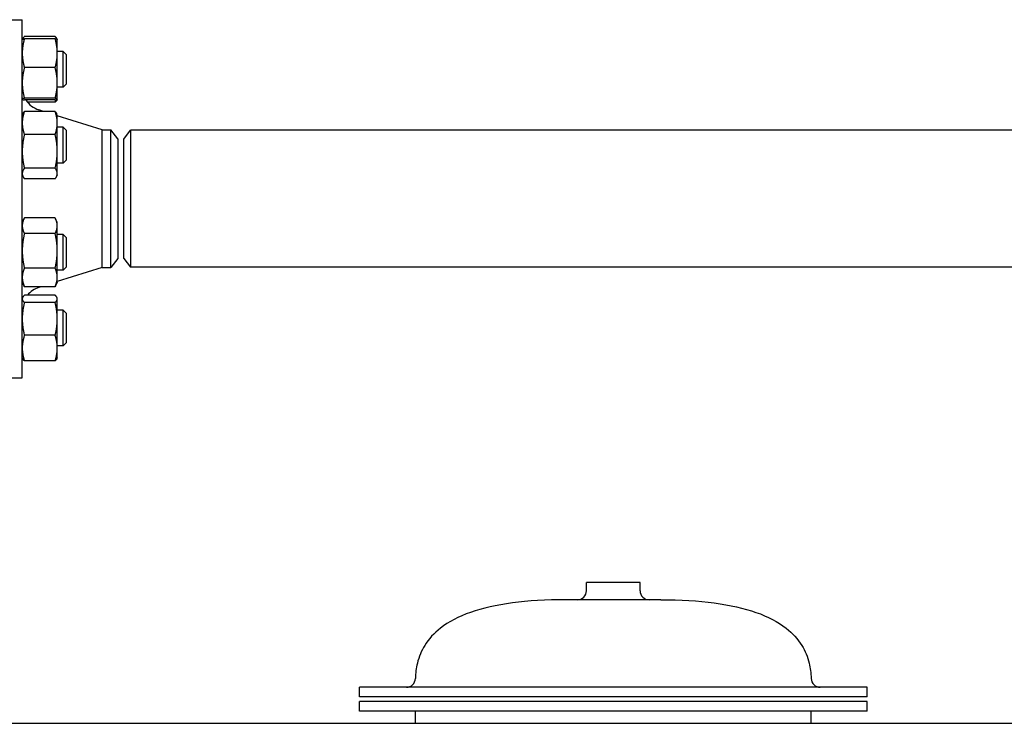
# Model space of a CAD drawing. Header units: inches. Extents: x 24 to 1128, y -69 to 748.
# Tile 487 of 656: x 622 to 642, y 377 to 392. Entities that reach past the tile are written whole.
import ezdxf

# ---------------------------------------------------------------- set-up
doc = ezdxf.new("R2010")
doc.units = ezdxf.units.IN
doc.header["$LTSCALE"] = 32
doc.header["$MEASUREMENT"] = 0
doc.layers.add('Visible (ANSI)', color=7, linetype='Continuous', lineweight=30)

msp = doc.modelspace()

# ---------------------------------------------------------------- linework, layer by layer
at = {"layer": 'Visible (ANSI)'}
for p, q in [((620.97063, 391.59867), (621.91063, 391.59867)), ((621.91063, 384.09867), (621.91063, 391.59867)), ((621.91063, 391.18347), (621.91099, 391.18423)), ((621.91099, 391.18423), (621.91734, 391.19787)), ((622.59955, 391.24554), (621.95572, 391.24554)), ((622.59955, 391.20047), (621.95572, 391.20047)), ((622.64428, 391.18423), (622.63792, 391.19787)), ((622.64463, 391.18347), (622.64428, 391.18423)), ((622.64463, 390.89722), (622.64463, 391.18347)), ((622.76939, 390.93347), (622.64463, 390.93347)), ((622.64463, 390.27298), (622.64463, 390.89722)), ((622.76939, 390.18347), (622.76939, 390.93347)), ((622.83189, 390.87097), (622.76939, 390.93347)), ((622.83189, 390.87097), (622.83189, 390.24597)), ((622.59955, 390.59397), (621.95572, 390.59397)), ((622.64463, 389.93423), (622.64463, 390.27298)), ((622.76939, 390.18347), (622.64463, 390.18347)), ((622.83189, 390.24597), (622.76939, 390.18347)), ((621.91063, 389.93347), (621.91099, 389.93272)), ((622.59955, 389.95198), (621.95572, 389.95198)), ((622.59955, 389.91648), (621.95572, 389.91648)), ((622.59955, 389.87141), (622.02102, 389.87141)), ((622.64428, 389.93272), (622.63792, 389.91908)), ((622.64463, 389.93347), (622.64428, 389.93272)), ((622.64463, 389.93347), (622.64463, 389.93423)), ((622.59955, 389.67655), (621.95572, 389.67655)), ((622.35934, 389.67655), (622.25966, 389.70812)), ((621.91063, 389.59611), (621.92532, 389.6276)), ((622.64463, 389.59611), (622.62995, 389.6276)), ((622.64463, 389.43425), (622.64463, 389.59611)), ((623.58397, 389.28867), (622.64463, 389.58619)), ((622.64463, 388.83924), (622.64463, 389.43425)), ((622.76939, 389.34611), (622.64463, 389.34611)), ((622.76939, 388.59611), (622.76939, 389.34611)), ((622.83189, 389.28361), (622.76939, 389.34611)), ((622.83189, 389.28361), (622.83189, 388.65861)), ((623.58397, 386.40867), (623.58397, 389.28867)), ((623.58397, 389.28867), (623.76676, 389.28867)), ((623.76676, 386.40867), (623.76676, 389.28867)), ((623.91063, 389.10117), (623.76676, 389.28867)), ((624.03563, 389.09867), (624.17951, 389.28617)), ((624.17951, 389.28617), (624.17951, 386.41117)), ((661.01676, 389.28617), (624.17951, 389.28617)), ((622.59955, 389.19196), (621.95572, 389.19196)), ((623.91063, 389.10117), (623.91063, 386.59617)), ((624.03563, 386.59867), (624.03563, 389.09867)), ((622.64463, 388.37609), (622.64463, 388.83924)), ((622.83189, 388.65861), (622.76939, 388.59611)), ((622.59955, 388.48652), (621.95572, 388.48652)), ((622.76939, 388.59611), (622.64463, 388.59611)), ((621.91063, 388.34611), (621.92532, 388.31461)), ((622.59955, 388.26567), (621.95572, 388.26567)), ((622.64463, 388.34611), (622.62995, 388.31461)), ((622.64463, 388.34611), (622.64463, 388.37609)), ((621.91063, 387.35123), (621.94681, 387.42882)), ((622.59955, 387.44705), (621.95572, 387.44705)), ((622.64463, 387.35123), (622.60845, 387.42882)), ((622.64463, 387.28221), (622.64463, 387.35123)), ((622.64463, 386.75698), (622.64463, 387.28221)), ((622.59955, 387.11738), (621.95572, 387.11738)), ((622.76939, 387.10123), (622.64463, 387.10123)), ((622.76939, 386.35123), (622.76939, 387.10123)), ((622.83189, 387.03873), (622.76939, 387.10123)), ((622.83189, 387.03873), (622.83189, 386.41373)), ((622.64463, 386.20099), (622.64463, 386.75698)), ((623.91063, 386.59617), (623.76676, 386.40867)), ((624.03563, 386.59867), (624.17951, 386.41117)), ((622.59955, 386.39657), (621.95572, 386.39657)), ((623.58397, 386.40867), (622.64463, 386.11115)), ((622.76939, 386.35123), (622.64463, 386.35123)), ((622.83189, 386.41373), (622.76939, 386.35123)), ((623.58397, 386.40867), (623.76676, 386.40867)), ((661.01676, 386.41117), (624.17951, 386.41117)), ((622.64463, 386.10123), (622.64463, 386.20099)), ((621.91063, 386.10123), (621.94681, 386.02365)), ((622.59955, 386.00542), (621.95572, 386.00542)), ((622.31081, 386.00542), (622.25966, 385.98922)), ((622.64463, 386.10123), (622.60845, 386.02365)), ((621.91063, 385.76387), (621.91734, 385.77826)), ((622.59955, 385.82593), (621.95572, 385.82593)), ((622.64463, 385.76387), (622.63792, 385.77826)), ((622.64463, 385.7498), (622.64463, 385.76387)), ((622.64463, 385.33013), (622.64463, 385.7498)), ((622.59955, 385.67366), (621.95572, 385.67366)), ((622.76939, 385.51387), (622.64463, 385.51387)), ((622.64463, 384.7192), (622.64463, 385.33013)), ((622.76939, 384.76387), (622.76939, 385.51387)), ((622.83189, 385.45137), (622.76939, 385.51387)), ((622.83189, 385.45137), (622.83189, 384.82637)), ((622.59955, 384.98659), (621.95572, 384.98659)), ((622.76939, 384.76387), (622.64463, 384.76387)), ((622.64463, 384.51387), (622.64463, 384.7192)), ((622.83189, 384.82637), (622.76939, 384.76387)), ((621.91063, 384.51387), (621.91734, 384.49947)), ((622.64463, 384.51387), (622.63792, 384.49947)), ((622.59955, 384.4518), (621.95572, 384.4518)), ((620.97063, 384.09867), (621.91063, 384.09867)), ((634.84813, 379.80547), (633.72313, 379.80547)), ((633.72313, 379.63447), (633.72313, 379.80547)), ((634.84813, 379.63447), (634.84813, 379.80547)), ((635.27838, 379.44697), (633.29288, 379.44697)), ((639.60063, 377.6157), (628.97063, 377.6157)), ((628.97063, 377.4157), (628.97063, 377.6157)), ((639.60063, 377.4157), (639.60063, 377.6157)), ((639.60063, 377.4157), (628.97063, 377.4157)), ((639.60063, 377.31595), (628.97063, 377.31595)), ((628.97063, 377.1157), (628.97063, 377.31595)), ((639.60063, 377.1157), (639.60063, 377.31595)), ((639.60063, 377.1157), (628.97063, 377.1157)), ((630.14163, 376.85867), (630.14163, 377.1157)), ((638.42963, 376.85867), (638.42963, 377.1157)), ((620.78763, 376.85867), (739.27356, 376.85867))]:
    msp.add_line(p, q, dxfattribs=at)
for centre, radius, start, end in [((622.41063, 390.18478), 0.5, 212.452892, 252.425284), ((622.41063, 385.51256), 0.5, 107.574716, 141.189224), ((633.53563, 379.63447), 0.1875, 270, 0), ((635.03563, 379.63447), 0.1875, 180, 270), ((629.95486, 377.8032), 0.1875, 270, 358.443207), ((638.61641, 377.8032), 0.1875, 181.556793, 270)]:
    msp.add_arc(centre, radius, start, end, dxfattribs=at)
for points, weights in [([(621.95572, 391.20047), (621.91063, 391.03796), (621.91063, 390.89722)], [1, 1.0379548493, 1]), ([(621.91099, 391.18423), (621.9145, 391.19177), (621.95572, 391.20047)], [1.00614116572, 1.0345850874, 1]), ([(621.95572, 391.24554), (621.92105, 391.21417), (621.91315, 391.18676)], [1, 1.02892942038, 1.01375847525]), ([(622.64212, 391.18676), (622.63421, 391.21417), (622.59955, 391.24554)], [1.01375847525, 1.02892942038, 1]), ([(622.59955, 391.20047), (622.64076, 391.19177), (622.64428, 391.18423)], [1, 1.0345850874, 1.00614116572]), ([(622.64463, 390.89722), (622.64463, 391.03796), (622.59955, 391.20047)], [1, 1.0379548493, 1]), ([(621.91063, 390.89722), (621.91063, 390.75648), (621.95572, 390.59397)], [1, 1.0379548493, 1]), ([(622.59955, 390.59397), (622.64463, 390.75648), (622.64463, 390.89722)], [1, 1.0379548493, 1]), ([(621.95572, 390.59397), (621.91063, 390.42195), (621.91063, 390.27298)], [1, 1.0379548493, 1]), ([(622.64463, 390.27298), (622.64463, 390.42195), (622.59955, 390.59397)], [1, 1.0379548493, 1]), ([(621.91063, 390.27298), (621.91063, 390.124), (621.95572, 389.95198)], [1, 1.0379548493, 1]), ([(622.59955, 389.95198), (622.64463, 390.124), (622.64463, 390.27298)], [1, 1.0379548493, 1]), ([(621.95572, 389.95198), (621.91063, 389.94247), (621.91063, 389.93423)], [1, 1.0379548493, 1]), ([(621.91063, 389.93423), (621.91063, 389.92599), (621.95572, 389.91648)], [1, 1.0379548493, 1]), ([(622.64463, 389.93423), (622.64463, 389.94247), (622.59955, 389.95198)], [1, 1.0379548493, 1]), ([(622.59955, 389.91648), (622.64463, 389.92599), (622.64463, 389.93423)], [1, 1.0379548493, 1]), ([(622.59955, 389.87141), (622.6073, 389.89606), (622.61366, 389.91969)], [1, 1.00633144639, 1.01055052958]), ([(622.63792, 389.91908), (622.62748, 389.89669), (622.59955, 389.87141)], [1.01804731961, 1.02317873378, 1]), ([(621.95572, 389.67655), (621.91063, 389.5467), (621.91063, 389.43425)], [1, 1.0379548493, 1]), ([(621.92532, 389.6276), (621.93619, 389.65092), (621.95572, 389.67655)], [1.01853894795, 1.0160927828, 1]), ([(622.59955, 389.67655), (622.61907, 389.65092), (622.62995, 389.6276)], [1, 1.0160927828, 1.01853894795]), ([(622.64463, 389.43425), (622.64463, 389.5467), (622.59955, 389.67655)], [1, 1.0379548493, 1]), ([(621.91063, 389.43425), (621.91063, 389.3218), (621.95572, 389.19196)], [1, 1.0379548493, 1]), ([(622.59955, 389.19196), (622.64463, 389.3218), (622.64463, 389.43425)], [1, 1.0379548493, 1]), ([(621.95572, 389.19196), (621.91063, 389.00293), (621.91063, 388.83924)], [1, 1.0379548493, 1]), ([(622.64463, 388.83924), (622.64463, 389.00293), (622.59955, 389.19196)], [1, 1.0379548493, 1]), ([(621.91063, 388.83924), (621.91063, 388.67554), (621.95572, 388.48652)], [1, 1.0379548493, 1]), ([(622.59955, 388.48652), (622.64463, 388.67554), (622.64463, 388.83924)], [1, 1.0379548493, 1]), ([(621.95572, 388.48652), (621.91063, 388.42734), (621.91063, 388.37609)], [1, 1.0379548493, 1]), ([(622.64463, 388.37609), (622.64463, 388.42734), (622.59955, 388.48652)], [1, 1.0379548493, 1]), ([(621.91063, 388.37609), (621.91063, 388.32484), (621.95572, 388.26567)], [1, 1.0379548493, 1]), ([(622.59955, 388.26567), (622.64463, 388.32484), (622.64463, 388.37609)], [1, 1.0379548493, 1]), ([(621.95572, 387.44705), (621.91063, 387.35871), (621.91063, 387.28221)], [1, 1.0379548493, 1]), ([(622.64463, 387.28221), (622.64463, 387.35871), (622.59955, 387.44705)], [1, 1.0379548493, 1]), ([(621.91063, 387.28221), (621.91063, 387.20572), (621.95572, 387.11738)], [1, 1.0379548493, 1]), ([(622.59955, 387.11738), (622.64463, 387.20572), (622.64463, 387.28221)], [1, 1.0379548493, 1]), ([(621.95572, 387.11738), (621.91063, 386.92424), (621.91063, 386.75698)], [1, 1.0379548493, 1]), ([(622.64463, 386.75698), (622.64463, 386.92424), (622.59955, 387.11738)], [1, 1.0379548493, 1]), ([(621.91063, 386.75698), (621.91063, 386.58971), (621.95572, 386.39657)], [1, 1.0379548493, 1]), ([(622.59955, 386.39657), (622.64463, 386.58971), (622.64463, 386.75698)], [1, 1.0379548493, 1]), ([(621.95572, 386.39657), (621.91063, 386.29176), (621.91063, 386.20099)], [1, 1.0379548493, 1]), ([(622.64463, 386.20099), (622.64463, 386.29176), (622.59955, 386.39657)], [1, 1.0379548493, 1]), ([(621.91063, 386.20099), (621.91063, 386.11023), (621.95572, 386.00542)], [1, 1.0379548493, 1]), ([(622.59955, 386.00542), (622.64463, 386.11023), (622.64463, 386.20099)], [1, 1.0379548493, 1]), ([(621.95572, 386.00542), (621.951, 386.01465), (621.94681, 386.02365)], [1, 1.00383834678, 1.00690035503]), ([(622.60845, 386.02365), (622.60426, 386.01465), (622.59955, 386.00542)], [1.00690035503, 1.00383834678, 1]), ([(621.95572, 385.82593), (621.91063, 385.78513), (621.91063, 385.7498)], [1, 1.0379548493, 1]), ([(621.91063, 385.7498), (621.91063, 385.71446), (621.95572, 385.67366)], [1, 1.0379548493, 1]), ([(622.64463, 385.7498), (622.64463, 385.78513), (622.59955, 385.82593)], [1, 1.0379548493, 1]), ([(622.59955, 385.67366), (622.64463, 385.71446), (622.64463, 385.7498)], [1, 1.0379548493, 1]), ([(621.95572, 385.67366), (621.91063, 385.48956), (621.91063, 385.33013)], [1, 1.0379548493, 1]), ([(622.64463, 385.33013), (622.64463, 385.48956), (622.59955, 385.67366)], [1, 1.0379548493, 1]), ([(621.91063, 385.33013), (621.91063, 385.17069), (621.95572, 384.98659)], [1, 1.0379548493, 1]), ([(622.59955, 384.98659), (622.64463, 385.17069), (622.64463, 385.33013)], [1, 1.0379548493, 1]), ([(621.95572, 384.98659), (621.91063, 384.8433), (621.91063, 384.7192)], [1, 1.0379548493, 1]), ([(622.64463, 384.7192), (622.64463, 384.8433), (622.59955, 384.98659)], [1, 1.0379548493, 1]), ([(621.91063, 384.7192), (621.91063, 384.5951), (621.95572, 384.4518)], [1, 1.0379548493, 1]), ([(622.59955, 384.4518), (622.64463, 384.5951), (622.64463, 384.7192)], [1, 1.0379548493, 1]), ([(621.95572, 384.4518), (621.92779, 384.47708), (621.91734, 384.49947)], [1, 1.02317873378, 1.01804731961]), ([(622.63792, 384.49947), (622.62748, 384.47708), (622.59955, 384.4518)], [1.01804731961, 1.02317873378, 1])]:
    msp.add_rational_spline(points, weights, degree=2, dxfattribs=at)
for points in [[(633.29288, 379.44697), (632.87878, 379.44697), (632.50549, 379.42498), (631.84053, 379.33704), (631.54887, 379.27109), (631.04716, 379.09521), (630.83712, 378.98529), (630.53097, 378.74665), (630.42077, 378.62553), (630.26711, 378.37611), (630.21581, 378.25203), (630.15904, 378.01696), (630.14534, 377.9104), (630.14229, 377.7981)], [(635.27838, 379.44697), (635.69249, 379.44697), (636.06578, 379.42498), (636.73073, 379.33704), (637.0224, 379.27109), (637.52411, 379.09521), (637.73414, 378.98529), (638.04029, 378.74665), (638.1505, 378.62553), (638.30416, 378.37611), (638.35545, 378.25203), (638.41222, 378.01696), (638.42592, 377.9104), (638.42898, 377.7981)]]:
    msp.add_open_spline(points, degree=3, knots=[1, 1, 1, 1, 1.197114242, 1.197114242, 1.394228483, 1.394228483, 1.591342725, 1.591342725, 1.75082707, 1.75082707, 1.884885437, 1.884885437, 1.985571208, 1.985571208, 1.985571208, 1.985571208], dxfattribs=at)

doc.saveas('drawing.dxf')
